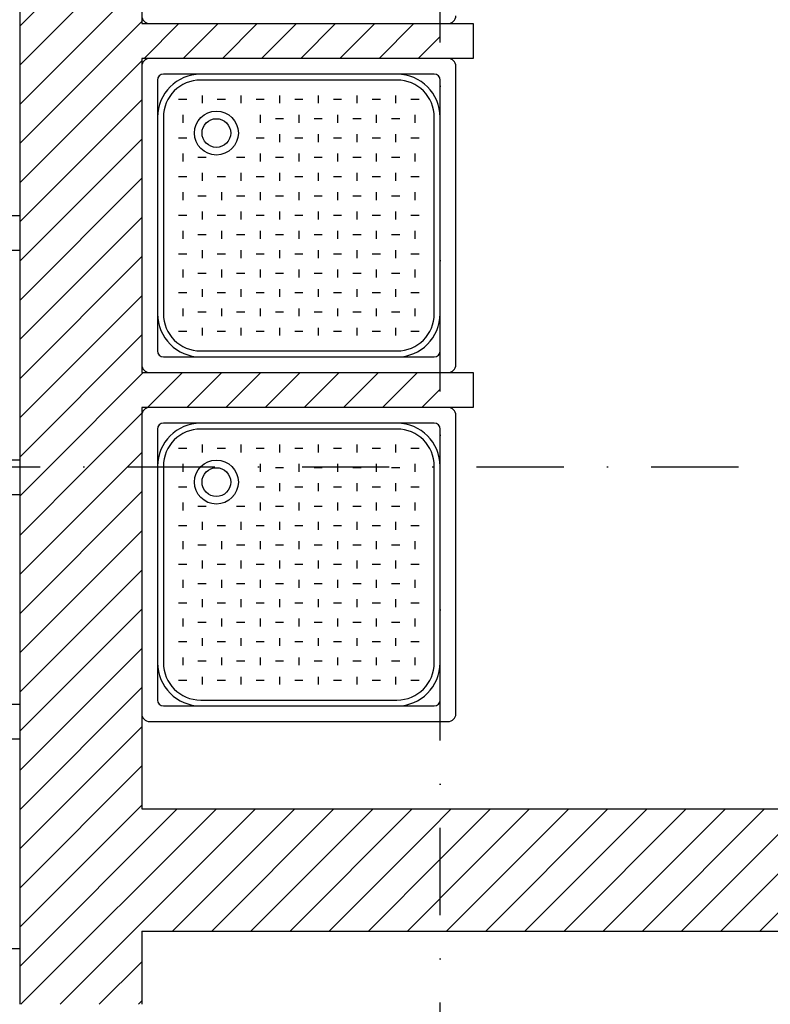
# Model space of a CAD drawing. Header units: millimetres. Extents: x 2886542 to 7567581, y -792623 to 134766.
# Tile 260 of 320: x 4931738 to 4933890, y -399182 to -396361. Entities that reach past the tile are written whole.
import ezdxf

# ---------------------------------------------------------------- set-up
doc = ezdxf.new("R2010")
doc.units = ezdxf.units.MM
doc.linetypes.add('DASHDOT', pattern=[1, 0.5, -0.25, 0, -0.25])
doc.layers.add('CKPROSTUPY_NADROVINOU', color=7, linetype='DASHDOT', lineweight=25)
doc.layers.add('IN_NS_VYPLNE OTVORU', color=16, linetype='Continuous')

msp = doc.modelspace()

# ---------------------------------------------------------------- linework, layer by layer
at = {"color": 0}
for p, q in [((4932110.9, -396372.4), (4932965.9, -396372.4)), ((4932965.9, -396472.4), (4932110.9, -396472.4)), ((4932088.4, -396494.9), (4932088.4, -397349.9)), ((4932988.4, -397349.9), (4932988.4, -396494.9)), ((4932926.5, -396517.4), (4932150.3, -396517.4)), ((4932133.4, -396534.2), (4932133.4, -397310.5)), ((4932819.6, -396534.2), (4932257.1, -396534.2)), ((4932943.4, -397310.5), (4932943.4, -396534.2)), ((4932261.2, -396578.4), (4932261.2, -396600.9)), ((4932372.1, -396578.4), (4932372.1, -396600.9)), ((4932482.9, -396578.4), (4932482.9, -396600.9)), ((4932593.8, -396578.4), (4932593.8, -396600.9)), ((4932704.7, -396578.4), (4932704.7, -396600.9)), ((4932815.6, -396578.4), (4932815.6, -396600.9)), ((4932217.6, -396589.7), (4932193.9, -396589.7)), ((4932328.5, -396589.7), (4932304.8, -396589.7)), ((4932439.4, -396589.7), (4932415.7, -396589.7)), ((4932550.2, -396589.7), (4932526.5, -396589.7)), ((4932661.1, -396589.7), (4932637.4, -396589.7)), ((4932772, -396589.7), (4932748.3, -396589.7)), ((4932882.9, -396589.7), (4932859.2, -396589.7)), ((4932150.3, -396641.1), (4932150.3, -397203.6)), ((4932205.7, -396633.9), (4932205.7, -396656.4)), ((4932427.5, -396633.9), (4932427.5, -396656.4)), ((4932538.4, -396633.9), (4932538.4, -396656.4)), ((4932649.3, -396633.9), (4932649.3, -396656.4)), ((4932760.2, -396633.9), (4932760.2, -396656.4)), ((4932871.1, -396633.9), (4932871.1, -396656.4)), ((4932926.5, -397203.6), (4932926.5, -396641.1)), ((4932494.8, -396645.1), (4932471.1, -396645.1)), ((4932605.7, -396645.1), (4932582, -396645.1)), ((4932716.6, -396645.1), (4932692.9, -396645.1)), ((4932827.5, -396645.1), (4932803.8, -396645.1)), ((4932482.9, -396689.3), (4932482.9, -396711.8)), ((4932593.8, -396689.3), (4932593.8, -396711.8)), ((4932704.7, -396689.3), (4932704.7, -396711.8)), ((4932815.6, -396689.3), (4932815.6, -396711.8)), ((4932217.6, -396700.6), (4932193.9, -396700.6)), ((4932439.4, -396700.6), (4932415.7, -396700.6)), ((4932550.2, -396700.6), (4932526.5, -396700.6)), ((4932661.1, -396700.6), (4932637.4, -396700.6)), ((4932772, -396700.6), (4932748.3, -396700.6)), ((4932882.9, -396700.6), (4932859.2, -396700.6)), ((4932205.7, -396744.8), (4932205.7, -396767.3)), ((4932273, -396756), (4932249.3, -396756)), ((4932383.9, -396756), (4932360.2, -396756)), ((4932427.5, -396744.8), (4932427.5, -396767.3)), ((4932494.8, -396756), (4932471.1, -396756)), ((4932538.4, -396744.8), (4932538.4, -396767.3)), ((4932605.7, -396756), (4932582, -396756)), ((4932649.3, -396744.8), (4932649.3, -396767.3)), ((4932716.6, -396756), (4932692.9, -396756)), ((4932760.2, -396744.8), (4932760.2, -396767.3)), ((4932827.5, -396756), (4932803.8, -396756)), ((4932871.1, -396744.8), (4932871.1, -396767.3)), ((4932217.6, -396811.5), (4932193.9, -396811.5)), ((4932261.2, -396800.2), (4932261.2, -396822.7)), ((4932328.5, -396811.5), (4932304.8, -396811.5)), ((4932372.1, -396800.2), (4932372.1, -396822.7)), ((4932439.4, -396811.5), (4932415.7, -396811.5)), ((4932482.9, -396800.2), (4932482.9, -396822.7)), ((4932550.2, -396811.5), (4932526.5, -396811.5)), ((4932593.8, -396800.2), (4932593.8, -396822.7)), ((4932661.1, -396811.5), (4932637.4, -396811.5)), ((4932704.7, -396800.2), (4932704.7, -396822.7)), ((4932772, -396811.5), (4932748.3, -396811.5)), ((4932815.6, -396800.2), (4932815.6, -396822.7)), ((4932882.9, -396811.5), (4932859.2, -396811.5)), ((4932205.7, -396855.7), (4932205.7, -396878.2)), ((4932273, -396866.9), (4932249.3, -396866.9)), ((4932316.6, -396855.7), (4932316.6, -396878.2)), ((4932383.9, -396866.9), (4932360.2, -396866.9)), ((4932427.5, -396855.7), (4932427.5, -396878.2)), ((4932494.8, -396866.9), (4932471.1, -396866.9)), ((4932538.4, -396855.7), (4932538.4, -396878.2)), ((4932605.7, -396866.9), (4932582, -396866.9)), ((4932649.3, -396855.7), (4932649.3, -396878.2)), ((4932716.6, -396866.9), (4932692.9, -396866.9)), ((4932760.2, -396855.7), (4932760.2, -396878.2)), ((4932827.5, -396866.9), (4932803.8, -396866.9)), ((4932871.1, -396855.7), (4932871.1, -396878.2)), ((4932217.6, -396922.4), (4932193.9, -396922.4)), ((4932261.2, -396911.1), (4932261.2, -396933.6)), ((4932328.5, -396922.4), (4932304.8, -396922.4)), ((4932372.1, -396911.1), (4932372.1, -396933.6)), ((4932439.4, -396922.4), (4932415.7, -396922.4)), ((4932482.9, -396911.1), (4932482.9, -396933.6)), ((4932550.2, -396922.4), (4932526.5, -396922.4)), ((4932593.8, -396911.1), (4932593.8, -396933.6)), ((4932661.1, -396922.4), (4932637.4, -396922.4)), ((4932704.7, -396911.1), (4932704.7, -396933.6)), ((4932772, -396922.4), (4932748.3, -396922.4)), ((4932815.6, -396911.1), (4932815.6, -396933.6)), ((4932882.9, -396922.4), (4932859.2, -396922.4)), ((4932205.7, -396966.6), (4932205.7, -396989.1)), ((4932273, -396977.8), (4932249.3, -396977.8)), ((4932316.6, -396966.6), (4932316.6, -396989.1)), ((4932383.9, -396977.8), (4932360.2, -396977.8)), ((4932427.5, -396966.6), (4932427.5, -396989.1)), ((4932494.8, -396977.8), (4932471.1, -396977.8)), ((4932538.4, -396966.6), (4932538.4, -396989.1)), ((4932605.7, -396977.8), (4932582, -396977.8)), ((4932649.3, -396966.6), (4932649.3, -396989.1)), ((4932716.6, -396977.8), (4932692.9, -396977.8)), ((4932760.2, -396966.6), (4932760.2, -396989.1)), ((4932827.5, -396977.8), (4932803.8, -396977.8)), ((4932871.1, -396966.6), (4932871.1, -396989.1)), ((4932217.6, -397033.3), (4932193.9, -397033.3)), ((4932261.2, -397022), (4932261.2, -397044.5)), ((4932328.5, -397033.3), (4932304.8, -397033.3)), ((4932372.1, -397022), (4932372.1, -397044.5)), ((4932439.4, -397033.3), (4932415.7, -397033.3)), ((4932482.9, -397022), (4932482.9, -397044.5)), ((4932550.2, -397033.3), (4932526.5, -397033.3)), ((4932593.8, -397022), (4932593.8, -397044.5)), ((4932661.1, -397033.3), (4932637.4, -397033.3)), ((4932704.7, -397022), (4932704.7, -397044.5)), ((4932772, -397033.3), (4932748.3, -397033.3)), ((4932815.6, -397022), (4932815.6, -397044.5)), ((4932882.9, -397033.3), (4932859.2, -397033.3)), ((4932205.7, -397077.4), (4932205.7, -397099.9)), ((4932273, -397088.7), (4932249.3, -397088.7)), ((4932316.6, -397077.4), (4932316.6, -397099.9)), ((4932383.9, -397088.7), (4932360.2, -397088.7)), ((4932427.5, -397077.4), (4932427.5, -397099.9)), ((4932494.8, -397088.7), (4932471.1, -397088.7)), ((4932538.4, -397077.4), (4932538.4, -397099.9)), ((4932605.7, -397088.7), (4932582, -397088.7)), ((4932649.3, -397077.4), (4932649.3, -397099.9)), ((4932716.6, -397088.7), (4932692.9, -397088.7)), ((4932760.2, -397077.4), (4932760.2, -397099.9)), ((4932827.5, -397088.7), (4932803.8, -397088.7)), ((4932871.1, -397077.4), (4932871.1, -397099.9)), ((4932217.6, -397144.1), (4932193.9, -397144.1)), ((4932261.2, -397132.9), (4932261.2, -397155.4)), ((4932328.5, -397144.1), (4932304.8, -397144.1)), ((4932372.1, -397132.9), (4932372.1, -397155.4)), ((4932439.4, -397144.1), (4932415.7, -397144.1)), ((4932482.9, -397132.9), (4932482.9, -397155.4)), ((4932550.2, -397144.1), (4932526.5, -397144.1)), ((4932593.8, -397132.9), (4932593.8, -397155.4)), ((4932661.1, -397144.1), (4932637.4, -397144.1)), ((4932704.7, -397132.9), (4932704.7, -397155.4)), ((4932772, -397144.1), (4932748.3, -397144.1)), ((4932815.6, -397132.9), (4932815.6, -397155.4)), ((4932882.9, -397144.1), (4932859.2, -397144.1)), ((4932205.7, -397188.3), (4932205.7, -397210.8)), ((4932273, -397199.6), (4932249.3, -397199.6)), ((4932316.6, -397188.3), (4932316.6, -397210.8)), ((4932383.9, -397199.6), (4932360.2, -397199.6)), ((4932427.5, -397188.3), (4932427.5, -397210.8)), ((4932494.8, -397199.6), (4932471.1, -397199.6)), ((4932538.4, -397188.3), (4932538.4, -397210.8)), ((4932605.7, -397199.6), (4932582, -397199.6)), ((4932649.3, -397188.3), (4932649.3, -397210.8)), ((4932716.6, -397199.6), (4932692.9, -397199.6)), ((4932760.2, -397188.3), (4932760.2, -397210.8)), ((4932827.5, -397199.6), (4932803.8, -397199.6)), ((4932871.1, -397188.3), (4932871.1, -397210.8)), ((4932217.6, -397255), (4932193.9, -397255)), ((4932261.2, -397243.8), (4932261.2, -397266.3)), ((4932328.5, -397255), (4932304.8, -397255)), ((4932372.1, -397243.8), (4932372.1, -397266.3)), ((4932439.4, -397255), (4932415.7, -397255)), ((4932482.9, -397243.8), (4932482.9, -397266.3)), ((4932550.2, -397255), (4932526.5, -397255)), ((4932593.8, -397243.8), (4932593.8, -397266.3)), ((4932661.1, -397255), (4932637.4, -397255)), ((4932704.7, -397243.8), (4932704.7, -397266.3)), ((4932772, -397255), (4932748.3, -397255)), ((4932815.6, -397243.8), (4932815.6, -397266.3)), ((4932882.9, -397255), (4932859.2, -397255)), ((4932257.1, -397310.5), (4932819.6, -397310.5)), ((4932150.3, -397327.4), (4932926.5, -397327.4)), ((4932110.9, -397372.4), (4932965.9, -397372.4)), ((4932965.9, -397472.4), (4932110.9, -397472.4)), ((4932088.4, -397494.9), (4932088.4, -398349.9)), ((4932926.5, -397517.4), (4932150.3, -397517.4)), ((4932988.4, -398349.9), (4932988.4, -397494.9)), ((4932133.4, -397534.2), (4932133.4, -398310.5)), ((4932819.6, -397534.2), (4932257.1, -397534.2)), ((4932943.4, -398310.5), (4932943.4, -397534.2)), ((4932217.6, -397589.7), (4932193.9, -397589.7)), ((4932261.2, -397578.4), (4932261.2, -397600.9)), ((4932328.5, -397589.7), (4932304.8, -397589.7)), ((4932372.1, -397578.4), (4932372.1, -397600.9)), ((4932439.4, -397589.7), (4932415.7, -397589.7)), ((4932482.9, -397578.4), (4932482.9, -397600.9)), ((4932550.2, -397589.7), (4932526.5, -397589.7)), ((4932593.8, -397578.4), (4932593.8, -397600.9)), ((4932661.1, -397589.7), (4932637.4, -397589.7)), ((4932704.7, -397578.4), (4932704.7, -397600.9)), ((4932772, -397589.7), (4932748.3, -397589.7)), ((4932815.6, -397578.4), (4932815.6, -397600.9)), ((4932882.9, -397589.7), (4932859.2, -397589.7)), ((4932150.3, -397641.1), (4932150.3, -398203.6)), ((4932205.7, -397633.9), (4932205.7, -397656.4)), ((4932427.5, -397633.9), (4932427.5, -397656.4)), ((4932494.8, -397645.1), (4932471.1, -397645.1)), ((4932538.4, -397633.9), (4932538.4, -397656.4)), ((4932605.7, -397645.1), (4932582, -397645.1)), ((4932649.3, -397633.9), (4932649.3, -397656.4)), ((4932716.6, -397645.1), (4932692.9, -397645.1)), ((4932760.2, -397633.9), (4932760.2, -397656.4)), ((4932827.5, -397645.1), (4932803.8, -397645.1)), ((4932871.1, -397633.9), (4932871.1, -397656.4)), ((4932926.5, -398203.6), (4932926.5, -397641.1)), ((4932217.6, -397700.6), (4932193.9, -397700.6)), ((4932439.4, -397700.6), (4932415.7, -397700.6)), ((4932482.9, -397689.3), (4932482.9, -397711.8)), ((4932550.2, -397700.6), (4932526.5, -397700.6)), ((4932593.8, -397689.3), (4932593.8, -397711.8)), ((4932661.1, -397700.6), (4932637.4, -397700.6)), ((4932704.7, -397689.3), (4932704.7, -397711.8)), ((4932772, -397700.6), (4932748.3, -397700.6)), ((4932815.6, -397689.3), (4932815.6, -397711.8)), ((4932882.9, -397700.6), (4932859.2, -397700.6)), ((4932205.7, -397744.8), (4932205.7, -397767.3)), ((4932273, -397756), (4932249.3, -397756)), ((4932383.9, -397756), (4932360.2, -397756)), ((4932427.5, -397744.8), (4932427.5, -397767.3)), ((4932494.8, -397756), (4932471.1, -397756)), ((4932538.4, -397744.8), (4932538.4, -397767.3)), ((4932605.7, -397756), (4932582, -397756)), ((4932649.3, -397744.8), (4932649.3, -397767.3)), ((4932716.6, -397756), (4932692.9, -397756)), ((4932760.2, -397744.8), (4932760.2, -397767.3)), ((4932827.5, -397756), (4932803.8, -397756)), ((4932871.1, -397744.8), (4932871.1, -397767.3)), ((4932261.2, -397800.2), (4932261.2, -397822.7)), ((4932372.1, -397800.2), (4932372.1, -397822.7)), ((4932482.9, -397800.2), (4932482.9, -397822.7)), ((4932593.8, -397800.2), (4932593.8, -397822.7)), ((4932704.7, -397800.2), (4932704.7, -397822.7)), ((4932815.6, -397800.2), (4932815.6, -397822.7)), ((4932217.6, -397811.5), (4932193.9, -397811.5)), ((4932328.5, -397811.5), (4932304.8, -397811.5)), ((4932439.4, -397811.5), (4932415.7, -397811.5)), ((4932550.2, -397811.5), (4932526.5, -397811.5)), ((4932661.1, -397811.5), (4932637.4, -397811.5)), ((4932772, -397811.5), (4932748.3, -397811.5)), ((4932882.9, -397811.5), (4932859.2, -397811.5)), ((4932205.7, -397855.7), (4932205.7, -397878.2)), ((4932316.6, -397855.7), (4932316.6, -397878.2)), ((4932427.5, -397855.7), (4932427.5, -397878.2)), ((4932538.4, -397855.7), (4932538.4, -397878.2)), ((4932649.3, -397855.7), (4932649.3, -397878.2)), ((4932760.2, -397855.7), (4932760.2, -397878.2)), ((4932871.1, -397855.7), (4932871.1, -397878.2)), ((4932273, -397866.9), (4932249.3, -397866.9)), ((4932383.9, -397866.9), (4932360.2, -397866.9)), ((4932494.8, -397866.9), (4932471.1, -397866.9)), ((4932605.7, -397866.9), (4932582, -397866.9)), ((4932716.6, -397866.9), (4932692.9, -397866.9)), ((4932827.5, -397866.9), (4932803.8, -397866.9)), ((4932261.2, -397911.1), (4932261.2, -397933.6)), ((4932372.1, -397911.1), (4932372.1, -397933.6)), ((4932482.9, -397911.1), (4932482.9, -397933.6)), ((4932593.8, -397911.1), (4932593.8, -397933.6)), ((4932704.7, -397911.1), (4932704.7, -397933.6)), ((4932815.6, -397911.1), (4932815.6, -397933.6)), ((4932217.6, -397922.4), (4932193.9, -397922.4)), ((4932328.5, -397922.4), (4932304.8, -397922.4)), ((4932439.4, -397922.4), (4932415.7, -397922.4)), ((4932550.2, -397922.4), (4932526.5, -397922.4)), ((4932661.1, -397922.4), (4932637.4, -397922.4)), ((4932772, -397922.4), (4932748.3, -397922.4)), ((4932882.9, -397922.4), (4932859.2, -397922.4)), ((4932205.7, -397966.6), (4932205.7, -397989.1)), ((4932316.6, -397966.6), (4932316.6, -397989.1)), ((4932427.5, -397966.6), (4932427.5, -397989.1)), ((4932538.4, -397966.6), (4932538.4, -397989.1)), ((4932649.3, -397966.6), (4932649.3, -397989.1)), ((4932760.2, -397966.6), (4932760.2, -397989.1)), ((4932871.1, -397966.6), (4932871.1, -397989.1)), ((4932273, -397977.8), (4932249.3, -397977.8)), ((4932383.9, -397977.8), (4932360.2, -397977.8)), ((4932494.8, -397977.8), (4932471.1, -397977.8)), ((4932605.7, -397977.8), (4932582, -397977.8)), ((4932716.6, -397977.8), (4932692.9, -397977.8)), ((4932827.5, -397977.8), (4932803.8, -397977.8)), ((4932261.2, -398022), (4932261.2, -398044.5)), ((4932372.1, -398022), (4932372.1, -398044.5)), ((4932482.9, -398022), (4932482.9, -398044.5)), ((4932593.8, -398022), (4932593.8, -398044.5)), ((4932704.7, -398022), (4932704.7, -398044.5)), ((4932815.6, -398022), (4932815.6, -398044.5)), ((4932217.6, -398033.3), (4932193.9, -398033.3)), ((4932328.5, -398033.3), (4932304.8, -398033.3)), ((4932439.4, -398033.3), (4932415.7, -398033.3)), ((4932550.2, -398033.3), (4932526.5, -398033.3)), ((4932661.1, -398033.3), (4932637.4, -398033.3)), ((4932772, -398033.3), (4932748.3, -398033.3)), ((4932882.9, -398033.3), (4932859.2, -398033.3)), ((4932205.7, -398077.4), (4932205.7, -398099.9)), ((4932316.6, -398077.4), (4932316.6, -398099.9)), ((4932427.5, -398077.4), (4932427.5, -398099.9)), ((4932538.4, -398077.4), (4932538.4, -398099.9)), ((4932649.3, -398077.4), (4932649.3, -398099.9)), ((4932760.2, -398077.4), (4932760.2, -398099.9)), ((4932871.1, -398077.4), (4932871.1, -398099.9)), ((4932273, -398088.7), (4932249.3, -398088.7)), ((4932383.9, -398088.7), (4932360.2, -398088.7)), ((4932494.8, -398088.7), (4932471.1, -398088.7)), ((4932605.7, -398088.7), (4932582, -398088.7)), ((4932716.6, -398088.7), (4932692.9, -398088.7)), ((4932827.5, -398088.7), (4932803.8, -398088.7)), ((4932261.2, -398132.9), (4932261.2, -398155.4)), ((4932372.1, -398132.9), (4932372.1, -398155.4)), ((4932482.9, -398132.9), (4932482.9, -398155.4)), ((4932593.8, -398132.9), (4932593.8, -398155.4)), ((4932704.7, -398132.9), (4932704.7, -398155.4)), ((4932815.6, -398132.9), (4932815.6, -398155.4)), ((4932217.6, -398144.1), (4932193.9, -398144.1)), ((4932328.5, -398144.1), (4932304.8, -398144.1)), ((4932439.4, -398144.1), (4932415.7, -398144.1)), ((4932550.2, -398144.1), (4932526.5, -398144.1)), ((4932661.1, -398144.1), (4932637.4, -398144.1)), ((4932772, -398144.1), (4932748.3, -398144.1)), ((4932882.9, -398144.1), (4932859.2, -398144.1)), ((4932205.7, -398188.3), (4932205.7, -398210.8)), ((4932316.6, -398188.3), (4932316.6, -398210.8)), ((4932427.5, -398188.3), (4932427.5, -398210.8)), ((4932538.4, -398188.3), (4932538.4, -398210.8)), ((4932649.3, -398188.3), (4932649.3, -398210.8)), ((4932760.2, -398188.3), (4932760.2, -398210.8)), ((4932871.1, -398188.3), (4932871.1, -398210.8)), ((4932273, -398199.6), (4932249.3, -398199.6)), ((4932383.9, -398199.6), (4932360.2, -398199.6)), ((4932494.8, -398199.6), (4932471.1, -398199.6)), ((4932605.7, -398199.6), (4932582, -398199.6)), ((4932716.6, -398199.6), (4932692.9, -398199.6)), ((4932827.5, -398199.6), (4932803.8, -398199.6)), ((4932261.2, -398243.8), (4932261.2, -398266.3)), ((4932372.1, -398243.8), (4932372.1, -398266.3)), ((4932482.9, -398243.8), (4932482.9, -398266.3)), ((4932593.8, -398243.8), (4932593.8, -398266.3)), ((4932704.7, -398243.8), (4932704.7, -398266.3)), ((4932815.6, -398243.8), (4932815.6, -398266.3)), ((4932217.6, -398255), (4932193.9, -398255)), ((4932328.5, -398255), (4932304.8, -398255)), ((4932439.4, -398255), (4932415.7, -398255)), ((4932550.2, -398255), (4932526.5, -398255)), ((4932661.1, -398255), (4932637.4, -398255)), ((4932772, -398255), (4932748.3, -398255)), ((4932882.9, -398255), (4932859.2, -398255)), ((4932150.3, -398327.4), (4932926.5, -398327.4)), ((4932257.1, -398310.5), (4932819.6, -398310.5)), ((4932110.9, -398372.4), (4932965.9, -398372.4))]:
    msp.add_line(p, q, dxfattribs=at)
for centre, radius in [((4932302.1, -396686.1), 63), ((4932302.1, -396686.1), 41.2), ((4932302.1, -397686.1), 63), ((4932302.1, -397686.1), 41.2)]:
    msp.add_circle(centre, radius, dxfattribs=at)
for centre, radius, start, end in [((4932110.9, -396349.9), 22.5, 180, 270), ((4932965.9, -396349.9), 22.5, 270, 0), ((4932110.9, -396494.9), 22.5, 90, 180), ((4932965.9, -396494.9), 22.5, 0, 90), ((4932257.1, -396641.1), 123.8, 90, 180), ((4932150.3, -396534.2), 16.9, 90, 180), ((4932819.6, -396641.1), 123.8, 0, 90), ((4932926.5, -396534.2), 16.9, 0, 90), ((4932257.1, -396641.1), 106.9, 90, 180), ((4932819.6, -396641.1), 106.9, 0, 90), ((4932257.1, -397203.6), 123.8, 180, 270), ((4932257.1, -397203.6), 106.9, 180, 270), ((4932819.6, -397203.6), 123.8, 270, 0), ((4932819.6, -397203.6), 106.9, 270, 0), ((4932150.3, -397310.5), 16.9, 180, 270), ((4932926.5, -397310.5), 16.9, 270, 0), ((4932110.9, -397349.9), 22.5, 180, 270), ((4932965.9, -397349.9), 22.5, 270, 0), ((4932110.9, -397494.9), 22.5, 90, 180), ((4932965.9, -397494.9), 22.5, 0, 90), ((4932257.1, -397641.1), 123.8, 90, 180), ((4932150.3, -397534.2), 16.9, 90, 180), ((4932819.6, -397641.1), 123.8, 0, 90), ((4932926.5, -397534.2), 16.9, 0, 90), ((4932257.1, -397641.1), 106.9, 90, 180), ((4932819.6, -397641.1), 106.9, 0, 90), ((4932257.1, -398203.6), 123.8, 180, 270), ((4932257.1, -398203.6), 106.9, 180, 270), ((4932819.6, -398203.6), 123.8, 270, 0), ((4932819.6, -398203.6), 106.9, 270, 0), ((4932150.3, -398310.5), 16.9, 180, 270), ((4932926.5, -398310.5), 16.9, 270, 0), ((4932110.9, -398349.9), 22.5, 180, 270), ((4932965.9, -398349.9), 22.5, 270, 0)]:
    msp.add_arc(centre, radius, start, end, dxfattribs=at)
for points, knots in [([(4931714.6, -396922.2), (4931723, -396922.3), (4931738.4, -396922.4), (4931738.4, -396922.2)], [0, 0, 8.396177, 23.819133, 23.95623, 23.95623]), ([(4931738.4, -397022.5), (4931738.4, -397022.4), (4931723, -397022.4), (4931714.6, -397022.5)], [600.373143, 600.373143, 600.51024, 615.933195, 624.329372, 624.329372]), ([(4931714.6, -397622.2), (4931723, -397622.3), (4931738.4, -397622.4), (4931738.4, -397622.2)], [0, 0, 8.396177, 23.819133, 23.95623, 23.95623]), ([(4931738.4, -397722.5), (4931738.4, -397722.4), (4931723, -397722.4), (4931714.6, -397722.5)], [600.373143, 600.373143, 600.51024, 615.933195, 624.329372, 624.329372]), ([(4931714.6, -398322.2), (4931723, -398322.3), (4931738.4, -398322.4), (4931738.4, -398322.2)], [0, 0, 8.396177, 23.819133, 23.95623, 23.95623]), ([(4931738.4, -398422.5), (4931738.4, -398422.4), (4931723, -398422.4), (4931714.6, -398422.5)], [600.373143, 600.373143, 600.51024, 615.933195, 624.329372, 624.329372]), ([(4931714.6, -399022.2), (4931723, -399022.3), (4931738.4, -399022.4), (4931738.4, -399022.2)], [0, 0, 8.396177, 23.819133, 23.95623, 23.95623])]:
    msp.add_open_spline(points, degree=1, knots=knots, dxfattribs=at)
at = {"layer": 'CKPROSTUPY_NADROVINOU', "color": 0, "ltscale": 500}
for p, q in [((4932943.4, -406428.5), (4932943.4, -379211)), ((4881037.4, -397642.4), (4945510.6, -397642.4))]:
    msp.add_line(p, q, dxfattribs=at)
at = {"layer": 'IN_NS_VYPLNE OTVORU', "color": 0}
for p, q in [((4931738.4, -395472.4), (4931738.4, -399182.4)), ((4932088.4, -395472.4), (4932088.4, -396372.4)), ((4931738.4, -396379.7), (4932088.4, -396029.7)), ((4931738.4, -396491.9), (4932088.4, -396141.9)), ((4931738.4, -396604.2), (4932088.4, -396254.2)), ((4931738.4, -396716.4), (4932088.4, -396366.4)), ((4932088.4, -396372.4), (4933038.4, -396372.4)), ((4932094.7, -396472.4), (4932194.7, -396372.4)), ((4932207, -396472.4), (4932307, -396372.4)), ((4932319.2, -396472.4), (4932419.2, -396372.4)), ((4932431.5, -396472.4), (4932531.5, -396372.4)), ((4932543.7, -396472.4), (4932643.7, -396372.4)), ((4932656, -396472.4), (4932756, -396372.4)), ((4932768.2, -396472.4), (4932868.2, -396372.4)), ((4933038.4, -396372.4), (4933038.4, -396472.4)), ((4932880.5, -396472.4), (4932943.4, -396409.5)), ((4932088.4, -396472.4), (4932088.4, -397372.4)), ((4933038.4, -396472.4), (4932088.4, -396472.4)), ((4931738.4, -396828.7), (4932088.4, -396478.7)), ((4931738.4, -396940.9), (4932088.4, -396590.9)), ((4931738.4, -397053.2), (4932088.4, -396703.2)), ((4931738.4, -397165.4), (4932088.4, -396815.4)), ((4931738.4, -397277.7), (4932088.4, -396927.7)), ((4931738.4, -397389.9), (4932088.4, -397039.9)), ((4931738.4, -397502.2), (4932088.4, -397152.2)), ((4931738.4, -397614.5), (4932088.4, -397264.5)), ((4931822.7, -397642.4), (4932092.7, -397372.4)), ((4932088.4, -397372.4), (4933038.4, -397372.4)), ((4932105, -397472.4), (4932205, -397372.4)), ((4932217.3, -397472.4), (4932317.3, -397372.4)), ((4932329.5, -397472.4), (4932429.5, -397372.4)), ((4932441.8, -397472.4), (4932541.8, -397372.4)), ((4932554, -397472.4), (4932654, -397372.4)), ((4932666.3, -397472.4), (4932766.3, -397372.4)), ((4932778.5, -397472.4), (4932878.5, -397372.4)), ((4933038.4, -397372.4), (4933038.4, -397472.4)), ((4932890.8, -397472.4), (4932943.4, -397419.7)), ((4931935, -397642.4), (4932088.4, -397489)), ((4932088.4, -397472.4), (4932088.4, -398622.4)), ((4933038.4, -397472.4), (4932088.4, -397472.4)), ((4932047.3, -397642.4), (4932088.4, -397601.2)), ((4931738.4, -397726.7), (4931822.7, -397642.4)), ((4931738.4, -397839), (4931935, -397642.4)), ((4931738.4, -397951.2), (4932047.3, -397642.4)), ((4931738.4, -398063.5), (4932088.4, -397713.5)), ((4931738.4, -398175.7), (4932088.4, -397825.7)), ((4931738.4, -398288), (4932088.4, -397938)), ((4931738.4, -398400.2), (4932088.4, -398050.2)), ((4931738.4, -398512.5), (4932088.4, -398162.5)), ((4931738.4, -398624.7), (4932088.4, -398274.7)), ((4931738.4, -398737), (4932088.4, -398387)), ((4931738.4, -398849.2), (4932088.4, -398499.2)), ((4931738.4, -398961.5), (4932088.4, -398611.5)), ((4931738.4, -399073.7), (4932189.8, -398622.4)), ((4931742, -399182.4), (4932302, -398622.4)), ((4931854.3, -399182.4), (4932414.3, -398622.4)), ((4932088.4, -398622.4), (4934058.4, -398622.4)), ((4932176.5, -398972.4), (4932526.5, -398622.4)), ((4932288.8, -398972.4), (4932638.8, -398622.4)), ((4932401.1, -398972.4), (4932751.1, -398622.4)), ((4932513.3, -398972.4), (4932863.3, -398622.4)), ((4932943.4, -398654), (4932975, -398622.4)), ((4932943.4, -398766.2), (4933087.3, -398622.4)), ((4932943.4, -398878.5), (4933199.5, -398622.4)), ((4932961.8, -398972.4), (4933311.8, -398622.4)), ((4933074, -398972.4), (4933424, -398622.4)), ((4933186.3, -398972.4), (4933536.3, -398622.4)), ((4933298.5, -398972.4), (4933648.5, -398622.4)), ((4933410.8, -398972.4), (4933760.8, -398622.4)), ((4933523, -398972.4), (4933873, -398622.4)), ((4933635.3, -398972.4), (4933985.3, -398622.4)), ((4932625.6, -398972.4), (4932943.4, -398654.5)), ((4933747.5, -398972.4), (4934058.4, -398661.5)), ((4932737.8, -398972.4), (4932943.4, -398766.8)), ((4933859.8, -398972.4), (4934058.4, -398773.7)), ((4932850.1, -398972.4), (4932943.4, -398879)), ((4932088.4, -398972.4), (4934058.4, -398972.4)), ((4932088.4, -398972.4), (4932088.4, -399182.4)), ((4931966.5, -399182.4), (4932088.4, -399060.5)), ((4932078.8, -399182.4), (4932088.4, -399172.8))]:
    msp.add_line(p, q, dxfattribs=at)

doc.saveas('drawing.dxf')
